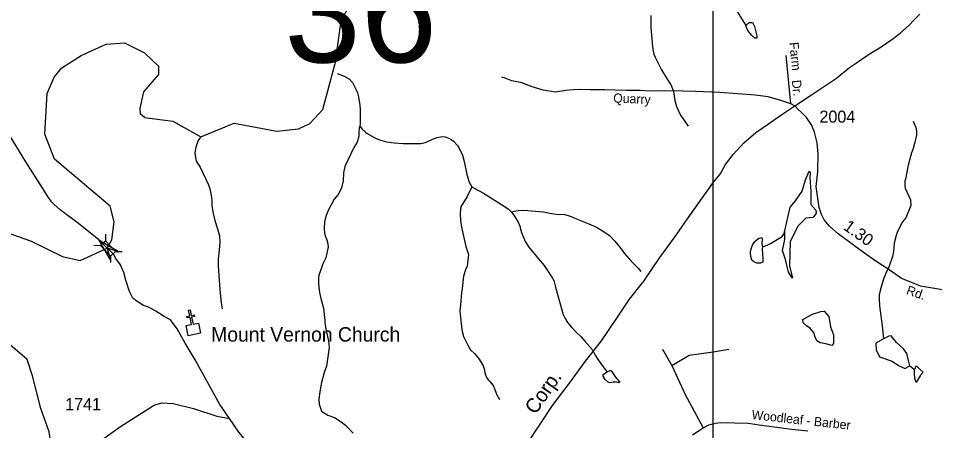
# Model space of a CAD drawing. Extents: x 1473865 to 1648260, y 639067 to 773536.
# Drawn here: x 1516748 to 1526260, y 736297 to 740577 of the extents above; entities that cross this region are included whole.
import ezdxf

# ---------------------------------------------------------------- set-up
doc = ezdxf.new("R2010")
doc.units = 0
for name, color, linetype in [('Exist Cultural Church CELL', 7, 'Continuous'), ('Exist Cultural Church Label', 7, 'Continuous'), ('Exist Hydrographic Creek Single Shore', 7, 'Continuous'), ('Exist Hydrographic Misc Water Feature', 7, 'Continuous'), ('Exist Railroad Mainline', 7, 'Continuous'), ('Exist Railroad Mainline Label', 7, 'Continuous'), ('Exist Road Non-System Type 51', 7, 'Continuous'), ('Exist Road Non-System Type 51 Label', 7, 'Continuous'), ('Exist Road Secondary Mileage Hundredths English Label', 7, 'Continuous'), ('Exist Road Secondary Structure Standard Bridge Attributed CELL', 7, 'Continuous'), ('Exist Road Secondary Structure Standard Bridge CELL', 7, 'Continuous'), ('Exist Road Secondary Structure Standard Bridge Number Label', 7, 'Continuous'), ('Exist Road Secondary Type 51 Attributed', 7, 'Continuous'), ('Exist Road Secondary Type 51 Label', 7, 'Continuous'), ('Exist Road Secondary Type 51 Number Label', 7, 'Continuous'), ('Map Preparation Inset Cut Line', 7, 'Continuous')]:
    doc.layers.add(name, color=color, linetype=linetype)

msp = doc.modelspace()

# ---------------------------------------------------------------- linework, layer by layer
at = {"layer": 'Exist Cultural Church CELL'}
msp.add_lwpolyline([(1518490.1, 737387.3), (1518545.9, 737398.6), (1518530.9, 737473.2), (1518499.6, 737466.9), (1518496.4, 737482.6), (1518527.8, 737488.9), (1518516, 737547.9), (1518531.7, 737551), (1518543.5, 737492), (1518574.9, 737498.3), (1518578, 737482.6), (1518546.7, 737476.4), (1518561.6, 737401.7), (1518618.2, 737412.9), (1518639, 737308.5), (1518511, 737282.9)], close=True, dxfattribs=at)
at = {"layer": 'Exist Hydrographic Creek Single Shore'}
for points in [[(1518057.7, 739549.4), (1518352.1, 739509.6), (1518641.1, 739347.7), (1518989.6, 739488.7), (1519430.6, 739407.6), (1519655.7, 739429.3), (1519773.7, 739486), (1519908.6, 739631), (1520041.7, 740120.7), (1520098.7, 740556.1), (1520193.6, 740721.6)], [(1516508.5, 738396.5), (1516874.9, 738268.2), (1517207.4, 738104.6), (1517389.9, 738063.8), (1517669.4, 738190.3), (1517717.3, 738279.4), (1517742, 738464.7), (1517701.8, 738628.4), (1517122.8, 739115.5), (1517023.4, 739374.3), (1517047.3, 739796.2), (1517122, 739965.3), (1517199, 740062.2), (1517401.3, 740190.4), (1517659.9, 740309.8), (1517850.6, 740322.5), (1518057.9, 740219.8)], [(1518057.7, 739549.4), (1518017.9, 739581.3), (1518013.9, 739641), (1518051.2, 739812.9), (1518205.6, 739993.7), (1518206.7, 740075.7), (1518057.9, 740219.8)], [(1516531.6, 733849.8), (1516754.6, 734239.1), (1516905.6, 734787.6), (1517071.6, 735217.5), (1517086.8, 735598.8), (1517122.3, 735919), (1517069.2, 736283.4), (1516982, 736526.4), (1516896.2, 736864.5), (1516840.9, 737034.9), (1516642.8, 737206)]]:
    msp.add_lwpolyline(points, dxfattribs=at)
at = {"layer": 'Exist Hydrographic Misc Water Feature'}
for points in [[(1523312.3, 740606.3), (1523313.6, 740482.3), (1523331.1, 740286), (1523334.4, 740254), (1523345.3, 740205.7), (1523358.5, 740173.4), (1523425.6, 740043.9), (1523483.4, 739946.6), (1523517.5, 739892.2), (1523522.1, 739889.7), (1523548.5, 739817.2), (1523562.4, 739724.9), (1523571.4, 739684.7), (1523581, 739660.5), (1523622.9, 739571.6), (1523700.3, 739457.8)], [(1524213.6, 740639.5), (1524300.6, 740503)], [(1524300.6, 740503), (1524333, 740533.7), (1524368.8, 740533.7), (1524391, 740491), (1524413.2, 740397.1), (1524413.2, 740369.8), (1524392.7, 740371.5), (1524358.6, 740402.3), (1524319.4, 740450.1), (1524305.7, 740482.5), (1524300.6, 740503)], [(1520058.1, 740004.5), (1520131.7, 739977.3), (1520186.9, 739944), (1520216.2, 739909.4), (1520250.7, 739842.6), (1520267.7, 739802.2), (1520278.8, 739762), (1520289.4, 739697.8), (1520292.9, 739673.7), (1520295.9, 739633.6), (1520296.4, 739481.7), (1520292.7, 739458.8)], [(1520292.7, 739458.8), (1520287.4, 739436), (1520284.4, 739394), (1520281.6, 739354.1), (1520264.1, 739290.6), (1520231.9, 739234.7), (1520136.4, 739037.7), (1520124.9, 738972), (1520119.1, 738890.2), (1520101.4, 738818.7), (1520088.7, 738787), (1520067.8, 738747.5), (1520025.3, 738701.3), (1519964, 738582), (1519942.8, 738530.6), (1519925.4, 738465), (1519921.9, 738399.1), (1519926.8, 738351), (1519934.1, 738318.9), (1519949.2, 738278.5), (1519956.6, 738254.4), (1519965.5, 738206.2), (1519940.9, 738090.8), (1519907.5, 738027.7), (1519868.8, 737908.6), (1519864.2, 737884.7), (1519862.8, 737820.8), (1519869.3, 737756.7), (1519872.8, 737732.6), (1519883.7, 737684.4), (1519914.7, 737567.7), (1519930.1, 737439.5), (1519931.5, 737415.4), (1519936.7, 737375.3), (1519940.2, 737351.2), (1519969.4, 737230.6), (1519973.8, 737158.6), (1519947.4, 736967.3), (1519921.9, 736899.9), (1519895.6, 736798.6), (1519891.2, 736780.7), (1519877.4, 736701.1), (1519867.6, 736623.4), (1519870.4, 736573.3), (1519896.8, 736500.7), (1519959.8, 736459.3), (1520031.3, 736433.6), (1520098.4, 736390.1), (1520145.5, 736353), (1520223.6, 736271.2)], [(1520292.7, 739458.8), (1520317.3, 739425.2), (1520350.5, 739394.5), (1520370.2, 739380), (1520457.2, 739334), (1520496.8, 739317.1), (1520568.3, 739295.4), (1520648, 739283.6), (1520744, 739279.3), (1520927.9, 739277), (1520976.2, 739289.9), (1521049, 739324.2), (1521095.4, 739341), (1521129.6, 739348.2), (1521153.6, 739349.7), (1521177.5, 739347.1), (1521217.2, 739332.2), (1521240.9, 739319.6), (1521264.5, 739301.1), (1521303.6, 739260.2), (1521317.2, 739241.9), (1521357.3, 739157), (1521375.7, 739092.6), (1521404.6, 738956), (1521426.9, 738875.5), (1521454.1, 738827.2)], [(1526038.2, 739508), (1526064.2, 739442.3), (1526071.5, 739410.1), (1526070.6, 739370.2), (1526066.1, 739346.3), (1526052.8, 739290.6), (1526035.3, 739227.1), (1526019, 739180.6), (1525984.5, 739051.6), (1525956.2, 738909.1), (1525951.6, 738885.2), (1525950.3, 738829.3), (1525953.9, 738813.2), (1525992.2, 738732.4), (1526007.2, 738692), (1526013.9, 738635.9), (1525961.9, 738506.7), (1525926, 738466.1), (1525905.2, 738426.6), (1525871.6, 738355.4), (1525858.9, 738323.8), (1525841, 738244.2), (1525833, 738156.4), (1525821.9, 738104.7), (1525785.7, 737994.6), (1525760.4, 737948.3), (1525756.2, 737940.4), (1525741.3, 737902.7), (1525732.8, 737878.9), (1525706.9, 737799.6), (1525693.8, 737751.9), (1525684.8, 737706.2), (1525683.9, 737664.2), (1525686.2, 737592.2), (1525713.8, 737384.4), (1525728.6, 737248.8)], [(1518641.1, 739347.7), (1518616.3, 739309.3), (1518599.5, 739269.7), (1518590.7, 739237.9), (1518588.4, 739222), (1518581.3, 739174.2), (1518595.5, 739093.9), (1518634.1, 739033), (1518721.9, 738847.1), (1518737, 738806.7), (1518751.6, 738742.4), (1518756.3, 738686.3), (1518755.6, 738631.4), (1518771.2, 738550), (1518789.5, 738477.6), (1518815.7, 738393.1), (1518838, 738320.6), (1518840.4, 738248.6), (1518829.8, 738136.9), (1518823.5, 738079.4), (1518822.2, 738007.2), (1518841.3, 737760.8), (1518850.9, 737656.7), (1518854.2, 737624.6), (1518862.7, 737560.5)], [(1524704, 738370.8), (1524735.9, 738508.2), (1524761, 738617.1), (1524814, 738684.1), (1524883.7, 738781.8), (1524920, 738899.1), (1524956.3, 738991.2), (1524967.4, 738977.3), (1524964.6, 738921.4), (1524973, 738781.8), (1524973, 738645), (1525026, 738586.4), (1525028.8, 738555.7), (1524998.1, 738511), (1524922.8, 738502.7), (1524841.9, 738421.7), (1524761, 738259.8), (1524752.6, 738009.3), (1524783.3, 737880.9), (1524741.5, 737942.3), (1524710.8, 738073.5), (1524680.1, 738165.6), (1524705.2, 738280.1), (1524704, 738370.8)], [(1521454.1, 738827.2), (1521405.6, 738728.1), (1521345.3, 738628.2), (1521341.2, 738625.6), (1521334.9, 738555.8), (1521337.7, 738473.8), (1521348.3, 738409.6), (1521391.7, 738208.7), (1521421.9, 738124), (1521407.1, 738004.4), (1521390.2, 737964.9), (1521368.8, 737901.4), (1521353.9, 737773.8), (1521348.8, 737726), (1521337.6, 737602.3), (1521332.6, 737542.5), (1521345.6, 737410.3), (1521352.1, 737346.1), (1521357.5, 737314), (1521370.5, 737273.7), (1521412.5, 737184.8), (1521443.4, 737136.1), (1521486.5, 737093.1), (1521533.2, 737038), (1521571.7, 736969.2), (1521586.7, 736928.8), (1521590, 736896.7), (1521608.9, 736848.4), (1521626.3, 736824), (1521643.9, 736807.6), (1521663.4, 736783.1), (1521678.9, 736758.7), (1521714.9, 736670), (1521741.7, 736621.4)], [(1521454.1, 738827.2), (1521481.4, 738814.2), (1521576.3, 738762.1), (1521765, 738645.7), (1521832.6, 738598.1), (1521862.4, 738569.6)], [(1521862.4, 738569.6), (1521912.2, 738580.3), (1521936.3, 738583.7), (1521992.3, 738586.4), (1522200, 738569.5), (1522283.6, 738551.6), (1522355.4, 738541.9), (1522411.4, 738542.6), (1522486.9, 738518.8), (1522550.4, 738493.3), (1522669.2, 738442.6), (1522748.5, 738408.8), (1522828.4, 738362.2), (1522882.9, 738321.6), (1522938.5, 738263.7), (1523005.4, 738182.8), (1523036.3, 738138.1), (1523110.5, 738056.4), (1523182.9, 737984.8), (1523208.1, 737950.2)], [(1521862.4, 738569.6), (1521893.2, 738534.8), (1521937.5, 738459.8), (1521956.4, 738411.3), (1521956.2, 738403.3), (1521971.1, 738355), (1522009, 738262.2), (1522047.3, 738201.3), (1522131.3, 738101.4), (1522207.3, 738009.7), (1522234.4, 737969.1), (1522292.4, 737879.7), (1522307.8, 737855.4), (1522323.6, 737786.4), (1522388.9, 737549.6), (1522403.8, 737501.3), (1522422.9, 737460.9), (1522450, 737420.3), (1522488.9, 737371.4), (1522541.6, 737314.2), (1522586.7, 737273.2), (1522629.9, 737225), (1522709.5, 737134.4), (1522734.3, 737081.8), (1522765.3, 737033.1), (1522835, 736935.5), (1522860.1, 736907.2)], [(1524472.1, 738206.3), (1524469.7, 738183.8), (1524477.4, 738079.6), (1524474.6, 738047.7), (1524468.6, 738041.9), (1524450.5, 738036.3), (1524434.4, 738034.7), (1524414.5, 738037.1), (1524382.7, 738049.9), (1524363.1, 738068.3), (1524351.9, 738104.6), (1524352.2, 738118.6), (1524348.4, 738126.6), (1524349.2, 738158.6), (1524362.3, 738206.3), (1524370.6, 738222.1), (1524370.8, 738230.1), (1524393.6, 738261.5), (1524434.3, 738294.5), (1524450.5, 738300.1), (1524465.3, 738301.9), (1524468.1, 738292.8), (1524468.1, 738283.7), (1524467.1, 738239.8), (1524472.1, 738206.3)], [(1524472.1, 738206.3), (1524520.4, 738223.2), (1524556.8, 738238.4), (1524678.5, 738313.5), (1524695, 738335.1), (1524704, 738370.8)], [(1524891.7, 737449.4), (1524990.1, 737507), (1525077.4, 737533.1), (1525112.7, 737538.6), (1525162.8, 737482.9), (1525177.6, 737375.1), (1525209.2, 737293.3), (1525209.2, 737202.3), (1525192.5, 737180), (1525131.2, 737196.7), (1525071.8, 737207.9), (1525036.5, 737230.2), (1525019.8, 737267.3), (1525006.8, 737313.8), (1524967.8, 737360.2), (1524932.6, 737382.5), (1524895.4, 737416), (1524891.7, 737449.4)], [(1525728.6, 737248.8), (1525650.6, 737204.2), (1525652.5, 737135.4), (1525687.8, 737064.8), (1525817.7, 737018.4), (1525884.6, 736973.8), (1525951.4, 736942.2), (1526001.6, 736970.1), (1525986.7, 737025.8), (1525970, 737096.4), (1525936.6, 737146.6), (1525862.3, 737213.5), (1525806.6, 737280.4), (1525782.5, 737276.7), (1525728.6, 737248.8)], [(1526001.6, 736970.1), (1526051.7, 736932.9)], [(1526051.7, 736932.9), (1526070.3, 736970.1), (1526109.2, 736932.9), (1526140.8, 736905), (1526113, 736871.6), (1526066.5, 736797.3), (1526055.4, 736838.1), (1526051.7, 736892), (1526051.7, 736932.9)], [(1522860.1, 736907.2), (1522866.5, 736910.8), (1522890.8, 736922.2), (1522898.8, 736922), (1522906.5, 736915.9), (1522947.1, 736852.9), (1522990, 736804), (1522987.8, 736796), (1522979.8, 736792.2), (1522956, 736800.7), (1522924, 736801.5), (1522891.8, 736794.3), (1522869.9, 736798.8), (1522838.6, 736827.5), (1522817.3, 736864), (1522817.8, 736879.9), (1522832, 736891.6), (1522860.1, 736907.2)]]:
    msp.add_lwpolyline(points, dxfattribs=at)
at = {"layer": 'Exist Railroad Mainline'}
for points in [[(1525563, 740194.6), (1525703.8, 740281.2), (1525814.4, 740358.2), (1525903, 740423.5), (1525991.6, 740502.7), (1526052.1, 740564.1), (1526104.5, 740619.7)], [(1522036.2, 736168.9), (1522293.9, 736558.4), (1522467.9, 736789.3), (1522625.7, 737003.9), (1522801.8, 737229), (1522953.7, 737453.7), (1523091.8, 737663.1), (1523239.8, 737849.4), (1523407.7, 738095.8), (1523560, 738301.7), (1523743.9, 738564.4), (1523864.7, 738733.5), (1523964, 738874.8), (1524033, 738958.1), (1524089.1, 739059.1), (1524168.5, 739165.2), (1524279.6, 739286.3), (1524402.4, 739393.2), (1524524, 739473.8), (1524673.7, 739580.4), (1524808.5, 739670.3), (1524981.5, 739783.5), (1525239.3, 739955), (1525375.9, 740066.3), (1525480.5, 740135.2), (1525563, 740194.6)]]:
    msp.add_lwpolyline(points, dxfattribs=at)
at = {"layer": 'Exist Road Non-System Type 51'}
for p, q in [((1524766.9, 739690.3), (1524718.7, 740190)), ((1523436.1, 737143.5), (1523531.1, 736973.9))]:
    msp.add_line(p, q, dxfattribs=at)
for points in [[(1523531.1, 736973.9), (1523710.9, 737079.4), (1523960.4, 737116.7), (1524122.1, 737141.6)], [(1523531.1, 736973.9), (1523670.5, 736672.4), (1523858.4, 736326.9)]]:
    msp.add_lwpolyline(points, dxfattribs=at)
at = {"layer": 'Exist Road Secondary Structure Standard Bridge Attributed CELL'}
msp.add_lwpolyline([(1517705.1, 738065.3), (1517583.2, 738276.5), (1517794.3, 738154.6), (1517669.4, 738190.3)], close=True, dxfattribs=at)
at = {"layer": 'Exist Road Secondary Structure Standard Bridge CELL'}
for p, q in [((1517653.7, 738336.8), (1517652, 738267.8)), ((1517531.9, 738220.8), (1517600.9, 738219.1)), ((1517706, 738110.5), (1517704.3, 738041.6)), ((1517756, 738158.1), (1517824.9, 738156.4))]:
    msp.add_line(p, q, dxfattribs=at)
msp.add_lwpolyline([(1517652, 738267.8), (1517756.2, 738158.3), (1517705.1, 738109.7), (1517600.9, 738219.1)], close=True, dxfattribs=at)
at = {"layer": 'Exist Road Secondary Type 51 Attributed'}
for points in [[(1524810.1, 739667), (1524766.9, 739690.3), (1524662, 739725.3), (1524532.3, 739761.9), (1524396.7, 739778.3), (1524029, 739806.6), (1523776.1, 739818.3), (1523648.9, 739821.6), (1523450.9, 739824.9), (1523302.8, 739821.6), (1523203, 739828.3), (1523062.2, 739828.3), (1522831, 739833.3), (1522686.2, 739836.6), (1522584.7, 739840), (1522511.8, 739835.3), (1522431.8, 739828.5), (1522324.4, 739811.8), (1522196.3, 739831.7), (1522071.6, 739870), (1521976.7, 739906.7), (1521871.9, 739930), (1521800.6, 739957.1), (1521766.1, 739966.2)], [(1526403.2, 737748.1), (1526114, 737796.2), (1526013.2, 737837.8), (1525916.9, 737875.8), (1525788.2, 737965.7), (1525649.4, 738056.8), (1525519.6, 738146.7), (1525257.8, 738341.4), (1525168.9, 738420.6), (1525114.2, 738485.3), (1525085.9, 738541.9), (1525059.3, 738615.2), (1525029.2, 738830.8), (1525045.8, 738986.9), (1525050.8, 739166.7), (1525039.2, 739284.6), (1525012.9, 739395), (1524982.6, 739472.6), (1524928.3, 739546.3), (1524873.3, 739603.7), (1524843.4, 739630.3), (1524810.1, 739667)], [(1517669.4, 738190.3), (1517583.6, 738277.7), (1517371.2, 738447), (1517183.6, 738588.1), (1517118.3, 738647.2), (1517093.7, 738672), (1517052.9, 738726.5), (1517002.3, 738811.1), (1516826.5, 739088.8), (1516597, 739461.7)], [(1518939.9, 736422), (1518839, 736567), (1518583.2, 737032.8), (1518481.7, 737206.3), (1518397.8, 737353.2), (1518326.7, 737445.9), (1518263.2, 737481.9), (1518174, 737538.5), (1518100.3, 737577.2), (1518048.8, 737597.8), (1517970.8, 737644.1), (1517937.3, 737671.7), (1517913.2, 737719.1), (1517897.2, 737752.1), (1517865.8, 737860.8), (1517843.7, 737937.5), (1517807.9, 738019.2), (1517762, 738085.7), (1517734.7, 738130.5), (1517706.4, 738159.6), (1517669.4, 738190.3)], [(1514976.1, 734326.1), (1515133.8, 734421.4), (1515403.4, 734592.5), (1515774.7, 734852.7), (1516184.5, 735158.9), (1516921.8, 735707.7), (1517809.4, 736340.7), (1518141.8, 736550.5), (1518174.3, 736568.3), (1518239.9, 736585.5), (1518354, 736577.7), (1518566.6, 736527.7), (1518807.6, 736448.9), (1518939.9, 736422)], [(1519926.5, 734524.8), (1519926.5, 734713.4), (1519905.6, 734997.3), (1519894.4, 735147.7), (1519872, 735219.5), (1519849.6, 735277.8), (1519760.6, 735395.7), (1519680.1, 735492.8), (1519555.9, 735647.4), (1519433.9, 735799.1), (1519305.7, 735960.3), (1519036.4, 736280.6), (1518939.9, 736422)], [(1523747, 736251.9), (1523858.4, 736326.9), (1523915, 736358.5), (1523941.9, 736365.9), (1523986.1, 736375.2), (1524039.8, 736381.8), (1524323.1, 736374.5), (1524437.5, 736356.8), (1524778.5, 736311.2), (1524943.9, 736295.7)]]:
    msp.add_lwpolyline(points, dxfattribs=at)
at = {"layer": 'Map Preparation Inset Cut Line'}
msp.add_lwpolyline([(1523960.8, 742996.2), (1531367.7, 742996.2), (1531367.7, 733302.7), (1523960.8, 733302.7), (1523960.8, 742996.2)], dxfattribs=at)

# ---------------------------------------------------------------- texts
at = {"layer": 'Exist Cultural Church Label'}
msp.add_text('Mount Vernon Church', height=150, dxfattribs=at).set_placement((1518750.1, 737221.4))
at = {"layer": 'Exist Railroad Mainline Label'}
msp.add_text('Corp.', height=150, rotation=54.97321, dxfattribs=at).set_placement((1522115.9, 736456.1))
at = {"layer": 'Exist Road Non-System Type 51 Label'}
for s, p in [('Farm', (1524750.8, 740325.3)), ('Dr.', (1524776.7, 739933.6))]:
    msp.add_text(s, height=95, rotation=275.61251, dxfattribs=at).set_placement(p)
at = {"layer": 'Exist Road Secondary Mileage Hundredths English Label'}
msp.add_text('1.30', height=125, rotation=324.422, dxfattribs=at).set_placement((1525302.2, 738393.2))
at = {"layer": 'Exist Road Secondary Structure Standard Bridge Number Label'}
msp.add_text('36', height=1066.27, dxfattribs=at).set_placement((1519509.8, 740119.9))
at = {"layer": 'Exist Road Secondary Type 51 Label'}
for s, rotation, p in [('Quarry', 357.64277, (1522921.7, 739703.5)), ('Rd.', 340.67427, (1525958, 737716.8)), ('Woodleaf - Barber', 353.79964, (1524356.9, 736417.5))]:
    msp.add_text(s, height=95, rotation=rotation, dxfattribs=at).set_placement(p)
at = {"layer": 'Exist Road Secondary Type 51 Number Label'}
for s, p in [('2004', (1525063.8, 739494.2)), ('1741', (1517234.8, 736509.4))]:
    msp.add_text(s, height=125, dxfattribs=at).set_placement(p)

doc.saveas('drawing.dxf')
